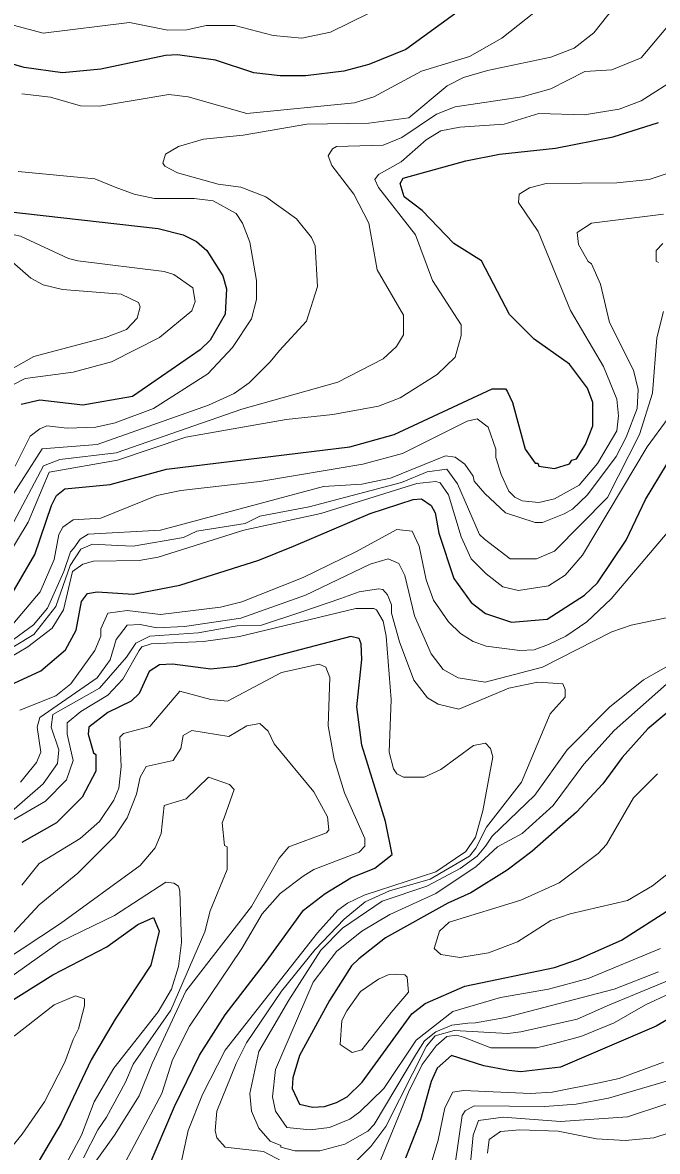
# Model space of a CAD drawing. Extents: x 423 to 448.8, y 7456.3 to 7484.
# Drawn here: x 442.042 to 442.862, y 7478.432 to 7479.891 of the extents above; entities that cross this region are included whole.
import ezdxf

# ---------------------------------------------------------------- set-up
doc = ezdxf.new("R2010")
doc.units = 0
doc.header["$LTSCALE"] = 0.032
doc.layers.add('1', color=7, linetype='Continuous', lineweight=25)
doc.layers.add('2', color=7, linetype='Continuous', lineweight=13)

msp = doc.modelspace()

# ---------------------------------------------------------------- linework, layer by layer
at = {"layer": '1'}
for points in [[(442.6289, 7479.9229), (442.5376, 7479.8564), (442.4897, 7479.837), (442.4572, 7479.8285), (442.4077, 7479.8223), (442.3752, 7479.8223), (442.3412, 7479.8262), (442.2917, 7479.8425), (442.2422, 7479.8494), (442.2267, 7479.8486), (442.1432, 7479.8308), (442.0937, 7479.8262), (442.0442, 7479.8332), (441.9452, 7479.8618)], [(442.021, 7479.1401), (442.0581, 7479.2036), (442.0797, 7479.267), (442.0859, 7479.2801), (442.0968, 7479.2887), (442.1556, 7479.2941), (442.2283, 7479.3142), (442.4649, 7479.3428), (442.5222, 7479.359), (442.649, 7479.4178), (442.666, 7479.4178), (442.6684, 7479.4147), (442.6753, 7479.4), (442.6915, 7479.3397), (442.7047, 7479.3219), (442.7078, 7479.3219), (442.7093, 7479.318), (442.7295, 7479.315), (442.7488, 7479.3211), (442.7519, 7479.3258), (442.7581, 7479.3273), (442.7697, 7479.3459), (442.7789, 7479.3699), (442.7789, 7479.4), (442.772, 7479.4186), (442.7488, 7479.4495), (442.7031, 7479.482), (442.6714, 7479.5137), (442.6351, 7479.5833), (442.5995, 7479.6058), (442.5585, 7479.6483), (442.5353, 7479.6661), (442.5299, 7479.6831), (442.5338, 7479.6901), (442.615, 7479.7125), (442.6583, 7479.721), (442.731, 7479.7288), (442.8053, 7479.7434), (442.8641, 7479.762)], [(442.0194, 7479.6475), (442.2174, 7479.6251), (442.2499, 7479.6166), (442.2669, 7479.6081), (442.2801, 7479.5965), (442.301, 7479.564), (442.3056, 7479.547), (442.304, 7479.5145), (442.2847, 7479.4805), (442.2715, 7479.4681), (442.1842, 7479.4077), (442.12, 7479.3969), (442.0643, 7479.4031), (442.0403, 7479.3977)], [(442.5802, 7479.2314), (442.5995, 7479.1726), (442.6219, 7479.1417), (442.6405, 7479.1277), (442.6738, 7479.1162), (442.7202, 7479.12), (442.7681, 7479.151), (442.7852, 7479.1672), (442.8223, 7479.2221), (442.847, 7479.2747), (442.8741, 7479.3196)], [(442.0256, 7479.0349), (442.0658, 7479.0535), (442.0975, 7479.0806), (442.1114, 7479.1061), (442.1184, 7479.1432), (442.1261, 7479.1533), (442.1385, 7479.1556), (442.185, 7479.1525), (442.2453, 7479.1641), (442.3474, 7479.1966), (442.3922, 7479.2144), (442.4912, 7479.2569), (442.5469, 7479.2747), (442.5578, 7479.2755), (442.5701, 7479.267), (442.5755, 7479.2577), (442.5802, 7479.2314)], [(442.2035, 7478.4085), (442.2383, 7478.4905), (442.2708, 7478.557), (442.304, 7478.6088), (442.3574, 7478.6784), (442.4054, 7478.7441), (442.4332, 7478.7658), (442.4665, 7478.7859), (442.4974, 7478.7983), (442.5199, 7478.8161), (442.5113, 7478.8586), (442.4804, 7478.9576), (442.4742, 7479.0071), (442.4804, 7479.0682), (442.4796, 7479.0883), (442.4773, 7479.0953), (442.4665, 7479.0976), (442.318, 7479.0589), (442.2855, 7479.0558), (442.236, 7479.062), (442.219, 7479.0613), (442.2058, 7479.0527), (442.1927, 7479.0241), (442.1826, 7479.0141), (442.1525, 7478.9994), (442.1277, 7478.9808), (442.1269, 7478.9715), (442.1339, 7478.9476), (442.137, 7478.9452), (442.137, 7478.9236), (442.1192, 7478.8903), (442.0859, 7478.857), (442.0411, 7478.8315)], [(442.8896, 7479.0118), (442.8501, 7478.9785), (442.8169, 7478.9414), (442.7921, 7478.9073), (442.7581, 7478.871), (442.7001, 7478.8199), (442.6683, 7478.7959), (442.6212, 7478.7666), (442.5918, 7478.7534), (442.5113, 7478.7086), (442.4765, 7478.6815), (442.4672, 7478.6722), (442.4386, 7478.6273), (442.3999, 7478.5562), (442.3914, 7478.5276), (442.3907, 7478.5137), (442.3999, 7478.4935), (442.417, 7478.4896), (442.4325, 7478.4904), (442.4479, 7478.4958), (442.4618, 7478.5028), (442.4812, 7478.5221), (442.5453, 7478.6103), (442.5624, 7478.6234), (442.6135, 7478.6459), (442.7295, 7478.6699), (442.7604, 7478.6807), (442.8161, 7478.7055), (442.9058, 7478.7627)], [(441.8121, 7478.4115), (441.8632, 7478.468), (441.9011, 7478.5384), (441.9374, 7478.5732), (441.9815, 7478.598), (442.0813, 7478.6606), (442.1509, 7478.6969), (442.1911, 7478.7256), (442.2113, 7478.7349), (442.2189, 7478.717), (442.2081, 7478.673), (442.1617, 7478.6034), (442.1308, 7478.5508), (442.0921, 7478.4688), (442.048, 7478.3945)], [(442.9042, 7478.6196), (442.861, 7478.5941), (442.7372, 7478.5415), (442.6862, 7478.5353), (442.6707, 7478.5368), (442.6382, 7478.543), (442.5964, 7478.5562), (442.5779, 7478.54), (442.5701, 7478.5229), (442.5562, 7478.4734), (442.5368, 7478.4239)]]:
    msp.add_lwpolyline(points, dxfattribs=at)
at = {"layer": '2'}
for points in [[(442.755, 7479.8579), (442.7805, 7479.878), (442.7983, 7479.9005), (442.8138, 7479.9144), (442.8702, 7479.9329)], [(442.0411, 7479.7991), (442.0782, 7479.7945), (442.1169, 7479.7837), (442.1416, 7479.7829), (442.2314, 7479.7983), (442.2561, 7479.7953), (442.3319, 7479.7736), (442.4711, 7479.7875), (442.4959, 7479.7953), (442.5578, 7479.8285), (442.6196, 7479.8471), (442.6614, 7479.871), (442.7233, 7479.9206)], [(441.6296, 7479.9043), (441.6791, 7479.8378), (441.6899, 7479.8131), (441.6899, 7479.7759), (441.6992, 7479.7666), (441.7534, 7479.7744), (441.7696, 7479.7698), (441.8013, 7479.745), (441.8485, 7479.6963), (441.891, 7479.663), (441.9282, 7479.6421), (441.9653, 7479.6305), (442.0395, 7479.6151), (442.1014, 7479.5864), (442.1138, 7479.5833), (442.2252, 7479.5694), (442.2376, 7479.5656), (442.2623, 7479.5485), (442.2654, 7479.5307), (442.2607, 7479.5184)], [(442.5145, 7479.9152), (442.4402, 7479.8788), (442.4031, 7479.871), (442.3659, 7479.8742), (442.3164, 7479.8873), (442.2793, 7479.8873), (442.2546, 7479.8819), (442.2298, 7479.8811), (442.1803, 7479.8912), (442.0689, 7479.8772), (442.0318, 7479.8873), (441.9885, 7479.9105)], [(442.8779, 7479.8889), (442.8416, 7479.8455), (442.8037, 7479.8301), (442.7689, 7479.8277), (442.7248, 7479.8053), (442.6877, 7479.7953), (442.6011, 7479.7821), (442.5771, 7479.7728), (442.5322, 7479.7427), (442.5083, 7479.7326), (442.4479, 7479.7311), (442.4425, 7479.728), (442.4371, 7479.7187), (442.4417, 7479.7063), (442.4703, 7479.6692), (442.4897, 7479.6321), (442.5005, 7479.5718), (442.5345, 7479.5129), (442.5345, 7479.4874), (442.5253, 7479.4727), (442.5083, 7479.4565), (442.4495, 7479.4263), (442.3257, 7479.3915), (442.1631, 7479.3352), (442.0903, 7479.3265), (442.0693, 7479.3183), (442.031, 7479.2461)], [(442.0202, 7479.2662), (442.0674, 7479.3405), (442.1385, 7479.3459), (442.2824, 7479.3969), (442.3157, 7479.4116), (442.335, 7479.4255), (442.3621, 7479.4526), (442.3744, 7479.4673), (442.4092, 7479.5052), (442.4232, 7479.5501), (442.4201, 7479.6027), (442.4154, 7479.6135), (442.3961, 7479.6375), (442.3567, 7479.6661), (442.3242, 7479.6785), (442.2948, 7479.6823), (442.2422, 7479.697), (442.2259, 7479.7055), (442.2236, 7479.7094), (442.2267, 7479.721), (442.2437, 7479.7311), (442.2762, 7479.7404), (442.3273, 7479.7457), (442.4093, 7479.7597), (442.4897, 7479.7612), (442.5415, 7479.7682), (442.591, 7479.8092), (442.6119, 7479.82), (442.6428, 7479.8293), (442.7248, 7479.8463), (442.755, 7479.8579)], [(442.5299, 7479.4062), (442.5779, 7479.4364), (442.601, 7479.4588), (442.6088, 7479.4867), (442.6088, 7479.5006), (442.5717, 7479.5578), (442.55, 7479.6166), (442.5019, 7479.6781), (442.4974, 7479.6885), (442.502, 7479.6947), (442.5315, 7479.711), (442.5639, 7479.7396), (442.5825, 7479.7512), (442.6073, 7479.7558), (442.6645, 7479.7597), (442.7094, 7479.7736), (442.7681, 7479.772), (442.7836, 7479.7744), (442.813, 7479.779), (442.8416, 7479.7899), (442.8903, 7479.8208)], [(442.9321, 7479.7148), (442.8517, 7479.6885), (442.8099, 7479.6839), (442.7186, 7479.6831), (442.697, 7479.6777), (442.6838, 7479.6692), (442.6831, 7479.6584), (442.7086, 7479.6213), (442.7503, 7479.5192), (442.7929, 7479.4465), (442.8099, 7479.4046), (442.8122, 7479.383), (442.8099, 7479.3637), (442.7852, 7479.3212), (442.7612, 7479.2933), (442.7295, 7479.2755), (442.7094, 7479.2708), (442.6877, 7479.2732), (442.6784, 7479.2778), (442.6706, 7479.2856), (442.6606, 7479.3072), (442.6537, 7479.3289), (442.6537, 7479.3397)], [(442.0326, 7479.3181), (442.0519, 7479.3567), (442.0643, 7479.366), (442.0736, 7479.3698), (442.0999, 7479.3668), (442.137, 7479.3683), (442.1618, 7479.3737), (442.2113, 7479.3923), (442.2816, 7479.4371), (442.3133, 7479.4712), (442.3381, 7479.5083), (442.3443, 7479.5331), (442.3443, 7479.5578), (442.3357, 7479.6073), (442.3265, 7479.6321), (442.318, 7479.6445), (442.2886, 7479.6607), (442.2638, 7479.6638), (442.2128, 7479.6638), (442.1865, 7479.6692), (442.1618, 7479.6785), (442.1355, 7479.6893), (442.0365, 7479.6986)], [(442.0955, 7479.1818), (442.104, 7479.2072), (442.1083, 7479.2121), (442.1168, 7479.2237), (442.1269, 7479.2299), (442.2205, 7479.2353), (442.4309, 7479.2918), (442.4804, 7479.2948), (442.5175, 7479.3026), (442.5887, 7479.3312), (442.6011, 7479.3296), (442.6135, 7479.3204), (442.6243, 7479.3049), (442.6258, 7479.2987), (442.6397, 7479.2825), (442.666, 7479.2577), (442.7047, 7479.2453), (442.714, 7479.2453), (442.7418, 7479.2562), (442.7526, 7479.2624), (442.772, 7479.2809), (442.8091, 7479.3304), (442.8223, 7479.3552), (442.8362, 7479.3923), (442.8378, 7479.4171), (442.8316, 7479.4418), (442.8006, 7479.5037), (442.789, 7479.5532), (442.7774, 7479.5794), (442.7728, 7479.5825), (442.7604, 7479.6042), (442.7589, 7479.6197), (442.7774, 7479.6321), (442.8702, 7479.6437)], [(442.8694, 7479.6058), (442.861, 7479.5965), (442.861, 7479.5826), (442.864, 7479.581)], [(442.021, 7479.4395), (442.0566, 7479.4596), (442.1494, 7479.4843), (442.1764, 7479.4944), (442.1904, 7479.5091), (442.1942, 7479.5238), (442.1919, 7479.5292), (442.1695, 7479.54), (442.0937, 7479.5462), (442.0689, 7479.5524), (442.0527, 7479.5609), (442.0287, 7479.5818)], [(442.8702, 7479.5176), (442.8617, 7479.4836), (442.8563, 7479.4124), (442.8393, 7479.359), (442.798, 7479.2773), (442.7295, 7479.2082), (442.7063, 7479.1982), (442.6722, 7479.1982), (442.6389, 7479.2236), (442.6328, 7479.2298), (442.6042, 7479.2949), (442.5903, 7479.3142), (442.5648, 7479.3105), (442.5317, 7479.297), (442.4124, 7479.2655), (442.3486, 7479.2535), (442.3298, 7479.2437), (442.2675, 7479.2339), (442.2502, 7479.2257), (442.1849, 7479.2144), (442.1654, 7479.2152), (442.1325, 7479.2171), (442.1176, 7479.2107), (442.1038, 7479.1897), (442.0851, 7479.1364), (442.0566, 7479.1004), (442.004, 7479.0689)], [(442.2607, 7479.5184), (442.219, 7479.4843), (442.1571, 7479.4526), (442.1076, 7479.4395), (442.0457, 7479.431), (442.0295, 7479.4232)], [(442.0233, 7479.202), (442.0496, 7479.2454), (442.0766, 7479.3103), (442.1648, 7479.3258), (442.253, 7479.3552), (442.383, 7479.3784), (442.4433, 7479.3846), (442.5021, 7479.3954), (442.5299, 7479.4062)], [(442.6537, 7479.3397), (442.6436, 7479.3683), (442.6297, 7479.3791), (442.6165, 7479.376), (442.533, 7479.3343), (442.482, 7479.3203), (442.3489, 7479.2979), (442.2468, 7479.2863), (442.2159, 7479.2801), (442.1432, 7479.2507), (442.1076, 7479.2484), (442.0944, 7479.2392), (442.089, 7479.2298), (442.0829, 7479.1974), (442.065, 7479.1556), (442.0101, 7479.0914)], [(442.0256, 7479.0705), (442.0488, 7479.0845), (442.0805, 7479.1084), (442.0952, 7479.1324), (442.1068, 7479.1819), (442.1199, 7479.1912), (442.1339, 7479.195), (442.1927, 7479.1958), (442.2174, 7479.2005), (442.328, 7479.2353), (442.4278, 7479.2569), (442.5516, 7479.2956), (442.5763, 7479.2979), (442.5817, 7479.2964), (442.5926, 7479.2809), (442.6088, 7479.2268), (442.6219, 7479.1981), (442.6413, 7479.1788), (442.6629, 7479.1618), (442.6831, 7479.1572), (442.7217, 7479.1634), (442.7434, 7479.1772), (442.7658, 7479.2028), (442.8493, 7479.3428), (442.8764, 7479.3799)], [(442.9259, 7479.2917), (442.8029, 7479.1463), (442.7712, 7479.1169), (442.7441, 7479.0984), (442.7217, 7479.0876), (442.7032, 7479.0806), (442.6846, 7479.0798), (442.6413, 7479.0852), (442.6243, 7479.0914), (442.608, 7479.1015), (442.5926, 7479.1169), (442.5732, 7479.1448), (442.5639, 7479.1711), (442.5547, 7479.2144), (442.5454, 7479.2337), (442.526, 7479.2361), (442.4727, 7479.2074), (442.4046, 7479.1742), (442.3257, 7479.1424), (442.2979, 7479.1355), (442.2205, 7479.1262), (442.1772, 7479.1316), (442.1525, 7479.1278), (442.1432, 7479.1077), (442.1432, 7479.0984), (442.1354, 7479.0798), (442.1045, 7479.0365), (442.0852, 7479.021), (442.0387, 7479.0025)], [(442.0395, 7478.9096), (442.0604, 7478.9352), (442.0658, 7478.9483), (442.0612, 7478.9808), (442.0643, 7478.9932), (442.1385, 7479.0442), (442.1556, 7479.0675), (442.1633, 7479.0938), (442.1772, 7479.1123), (442.1942, 7479.1131), (442.2159, 7479.1092), (442.2515, 7479.1108), (442.3242, 7479.1216), (442.4077, 7479.151), (442.4912, 7479.1912), (442.5145, 7479.1981), (442.5283, 7479.192), (442.5361, 7479.1765), (442.5485, 7479.1247), (442.5701, 7479.0752), (442.5856, 7479.055), (442.6049, 7479.0442), (442.6398, 7479.0388), (442.714, 7479.0582), (442.8037, 7479.1038), (442.8285, 7479.1123), (442.9027, 7479.1278)], [(441.9864, 7479.0622), (442.0565, 7479.1128), (442.0745, 7479.1346), (442.0955, 7479.1818)], [(442.304, 7478.4379), (442.2932, 7478.4502), (442.2909, 7478.4595), (442.2932, 7478.4843), (442.318, 7478.5461), (442.3316, 7478.5727), (442.3766, 7478.6395), (442.4201, 7478.6935), (442.4576, 7478.7325), (442.4847, 7478.755), (442.5162, 7478.7693), (442.5687, 7478.7843), (442.6198, 7478.8138), (442.6277, 7478.8244), (442.6418, 7478.8514), (442.6869, 7478.9097), (442.724, 7478.9978), (442.7434, 7479.0195), (442.7433, 7479.0295), (442.7403, 7479.0365), (442.7078, 7479.0388), (442.6707, 7479.0311), (442.6057, 7479.004), (442.5794, 7479.0102), (442.5655, 7479.0187), (442.5477, 7479.0412), (442.5291, 7479.0907), (442.5191, 7479.1278), (442.5191, 7479.1386), (442.5137, 7479.1517), (442.5075, 7479.1587), (442.5021, 7479.1595), (442.4773, 7479.1556), (442.4533, 7479.1471), (442.4019, 7479.1291), (442.3508, 7479.1126), (442.3193, 7479.1114), (442.269, 7479.1024), (442.2066, 7479.0982), (442.1886, 7479.0892), (442.1766, 7479.0711), (442.1414, 7479.0309), (442.0813, 7478.997), (442.079, 7478.9808), (442.089, 7478.9514), (442.0875, 7478.9336), (442.0689, 7478.9073), (441.9869, 7478.8362)], [(442.0298, 7478.8606), (442.072, 7478.8849), (442.0991, 7478.9127), (442.1076, 7478.9375), (442.0999, 7478.9715), (442.0999, 7478.9862), (442.1176, 7479.0009), (442.1524, 7479.0218), (442.1718, 7479.0427), (442.1927, 7479.0798), (442.1965, 7479.0845), (442.2082, 7479.0883), (442.2762, 7479.0914), (442.3226, 7479.0976), (442.4727, 7479.134), (442.4959, 7479.134), (442.4997, 7479.1324), (442.5082, 7479.1177), (442.5121, 7479.0984), (442.5183, 7479.0164), (442.516, 7478.9483), (442.5214, 7478.9267), (442.526, 7478.9205), (442.5346, 7478.9159), (442.5609, 7478.9159), (442.5825, 7478.9259), (442.625, 7478.9568), (442.6405, 7478.9599), (442.6467, 7478.9529), (442.6498, 7478.9422), (442.6367, 7478.8725), (442.6274, 7478.8385), (442.615, 7478.8199), (442.5763, 7478.7936), (442.4835, 7478.7635), (442.4619, 7478.7534), (442.4495, 7478.7441), (442.4232, 7478.7147), (442.3041, 7478.5632), (442.2747, 7478.5059), (442.2561, 7478.4595), (442.2414, 7478.3922)], [(442.0411, 7478.7766), (442.0635, 7478.8045), (442.1168, 7478.837), (442.1416, 7478.8586), (442.1602, 7478.8865), (442.1664, 7478.9019), (442.1695, 7478.9298), (442.1679, 7478.9677), (442.1725, 7478.9723), (442.2066, 7478.9816), (442.2452, 7479.0272), (442.2855, 7479.0164), (442.3072, 7479.0141), (442.3768, 7479.0512), (442.4255, 7479.062), (442.434, 7479.0582), (442.4394, 7479.045), (442.4371, 7478.9824), (442.4448, 7478.9391), (442.458, 7478.8957), (442.4843, 7478.837), (442.4843, 7478.8269), (442.4773, 7478.8191), (442.4185, 7478.7967), (442.4046, 7478.7882), (442.3752, 7478.7658), (442.352, 7478.7395), (442.3257, 7478.6946), (442.2577, 7478.5941), (442.236, 7478.5508), (442.2221, 7478.5075), (442.1687, 7478.4069)], [(442.8903, 7479.0675), (442.8447, 7479.0419), (442.8006, 7479.0063)], [(442.8663, 7478.6946), (442.7728, 7478.656), (442.7217, 7478.642), (442.6599, 7478.6312), (442.598, 7478.6134), (442.5508, 7478.5763), (442.509, 7478.5137), (442.4781, 7478.4835), (442.4649, 7478.4742), (442.4387, 7478.4634), (442.4139, 7478.4603), (442.3837, 7478.4634), (442.369, 7478.4843), (442.3652, 7478.5028), (442.369, 7478.5384), (442.4177, 7478.6513), (442.4479, 7478.6908), (442.4804, 7478.717), (442.5167, 7478.7387), (442.5763, 7478.7658), (442.6281, 7478.8006), (442.656, 7478.8261), (442.6877, 7478.8431), (442.7279, 7478.8795), (442.7673, 7478.9329), (442.8068, 7478.9762), (442.8779, 7479.0396)], [(442.8006, 7479.0063), (442.7457, 7478.9514), (442.7039, 7478.8927), (442.649, 7478.84), (442.6405, 7478.8269), (442.6295, 7478.8138), (442.6075, 7478.7979), (442.5647, 7478.7751), (442.5067, 7478.7557), (442.4556, 7478.7209), (442.4278, 7478.6923), (442.3861, 7478.6281), (442.3474, 7478.5616), (442.3358, 7478.5075), (442.3381, 7478.4843), (442.3474, 7478.4626), (442.3621, 7478.4455), (442.376, 7478.4402), (442.376, 7478.4379), (442.3938, 7478.4332), (442.4263, 7478.4332), (442.4588, 7478.4417), (442.4882, 7478.4587), (442.4966, 7478.4672), (442.5513, 7478.559), (442.5617, 7478.5753), (442.5762, 7478.5871), (442.5967, 7478.5958), (442.6174, 7478.598), (442.6275, 7478.5986), (442.666, 7478.6057), (442.8068, 7478.642), (442.8641, 7478.6645)], [(442.0612, 7478.3141), (442.1609, 7478.4533), (442.1927, 7478.5044), (442.2097, 7478.5461), (442.253, 7478.6397), (442.3381, 7478.7488), (442.3736, 7478.8114), (442.3861, 7478.8261), (442.4348, 7478.8439), (442.4379, 7478.8478), (442.4363, 7478.8648), (442.4185, 7478.8973), (442.3675, 7478.9592), (442.3597, 7478.9754), (442.3489, 7478.9855), (442.3319, 7478.9824), (442.3087, 7478.9684), (442.2608, 7478.9762), (442.2499, 7478.97), (442.2468, 7478.953), (442.2367, 7478.9375), (442.202, 7478.9297), (442.1942, 7478.9159), (442.1896, 7478.8942), (442.1772, 7478.8633), (442.1617, 7478.8401), (442.1138, 7478.7921), (442.0635, 7478.7511), (442.0256, 7478.7101)], [(442.0163, 7478.6776), (442.0913, 7478.7271), (442.1942, 7478.8021), (442.2135, 7478.8246), (442.2213, 7478.8432), (442.2251, 7478.8795), (442.2538, 7478.888), (442.2824, 7478.9159), (442.3095, 7478.9065), (442.3157, 7478.9003), (442.3025, 7478.8633), (442.3002, 7478.8571), (442.3033, 7478.8276), (442.3064, 7478.8261), (442.3064, 7478.7967), (442.2847, 7478.7434), (442.2778, 7478.7163), (442.2339, 7478.6148), (442.1851, 7478.545), (442.1754, 7478.5218), (442.1506, 7478.4768), (442.1394, 7478.4603), (442.121, 7478.4243)], [(442.8625, 7478.9205), (442.8316, 7478.8895), (442.7967, 7478.8292), (442.7859, 7478.8176), (442.7357, 7478.7797), (442.6862, 7478.7573), (442.5933, 7478.7286), (442.581, 7478.717), (442.574, 7478.6946), (442.5825, 7478.6869), (442.6073, 7478.683), (442.6444, 7478.6892), (442.6815, 7478.7031), (442.7248, 7478.731), (442.7496, 7478.7395), (442.8238, 7478.7565), (442.8563, 7478.7758), (442.9352, 7478.8385)], [(441.7719, 7478.4254), (441.8067, 7478.458), (441.8678, 7478.5446), (441.8941, 7478.5701), (441.9746, 7478.6211), (442.0906, 7478.7031), (442.161, 7478.7372), (442.2275, 7478.7805), (442.2376, 7478.7789), (442.2437, 7478.7751)], [(442.2437, 7478.7751), (442.2453, 7478.7689), (442.2476, 7478.7024), (442.2437, 7478.6714), (442.2345, 7478.6421), (442.2174, 7478.6127), (442.1602, 7478.54), (442.1346, 7478.4966), (442.1184, 7478.4533), (442.0952, 7478.41)], [(442.9049, 7478.665), (442.8006, 7478.6219), (442.7589, 7478.6034), (442.6862, 7478.5871), (442.6691, 7478.5848), (442.5999, 7478.5886), (442.5753, 7478.582), (442.564, 7478.5685), (442.5115, 7478.4645), (442.492, 7478.4386), (442.4611, 7478.4077), (442.4387, 7478.4038), (442.4216, 7478.4046), (442.3853, 7478.4154), (442.3536, 7478.4324), (442.304, 7478.4379)], [(442.5021, 7478.4147), (442.5407, 7478.509), (442.5585, 7478.5446), (442.5768, 7478.5687), (442.5903, 7478.5809), (442.603, 7478.5827), (442.6119, 7478.5802), (442.6474, 7478.5662), (442.7063, 7478.5662), (442.7279, 7478.5716), (442.7635, 7478.5809), (442.8068, 7478.5987), (442.847, 7478.6219), (442.9414, 7478.666)], [(441.8825, 7478.4278), (441.9119, 7478.475), (441.9421, 7478.5369), (441.9607, 7478.557), (442.0318, 7478.5817), (442.0829, 7478.6219), (442.1107, 7478.6335), (442.1223, 7478.6297), (442.1223, 7478.6204), (442.1145, 7478.591), (442.1076, 7478.5771), (442.0968, 7478.5477), (442.0705, 7478.4966), (442.0418, 7478.4549), (442.0063, 7478.4123)], [(442.5794, 7478.4471), (442.5879, 7478.4889), (442.598, 7478.509), (442.6119, 7478.5113), (442.6985, 7478.5074), (442.7264, 7478.509), (442.7852, 7478.5206), (442.813, 7478.5268), (442.8702, 7478.5477)], [(442.8919, 7478.5283), (442.7991, 7478.5013), (442.7573, 7478.4935), (442.7171, 7478.4904), (442.6258, 7478.4912), (442.6142, 7478.485), (442.6103, 7478.4788), (442.6011, 7478.4162), (442.5949, 7478.3961), (442.5593, 7478.3241), (442.5377, 7478.2924), (442.5013, 7478.2653), (442.4665, 7478.2452), (442.4464, 7478.2383), (442.3953, 7478.2313), (442.3551, 7478.2329), (442.3002, 7478.253), (442.2847, 7478.2514), (442.2754, 7478.2429)], [(442.6243, 7478.4533), (442.6312, 7478.4726), (442.663, 7478.4765), (442.7372, 7478.4711), (442.8238, 7478.4773), (442.8733, 7478.4935)], [(442.6428, 7478.4301), (442.6451, 7478.4479), (442.6599, 7478.458), (442.6846, 7478.4603), (442.7341, 7478.4587), (442.7836, 7478.4487), (442.8207, 7478.4464), (442.8579, 7478.4502), (442.9197, 7478.4703)], [(442.5616, 7478.3884), (442.5794, 7478.4471)], [(442.6196, 7478.4038), (442.6243, 7478.4533)]]:
    msp.add_lwpolyline(points, dxfattribs=at)
msp.add_lwpolyline([(442.5183, 7478.6119), (442.5407, 7478.6382), (442.5392, 7478.6575), (442.5361, 7478.6606), (442.5253, 7478.6614), (442.5145, 7478.6606), (442.5021, 7478.6552), (442.4789, 7478.639), (442.461, 7478.6142), (442.4549, 7478.6018), (442.4526, 7478.5708), (442.468, 7478.5601), (442.4804, 7478.5639)], close=True, dxfattribs=at)

doc.saveas('drawing.dxf')
